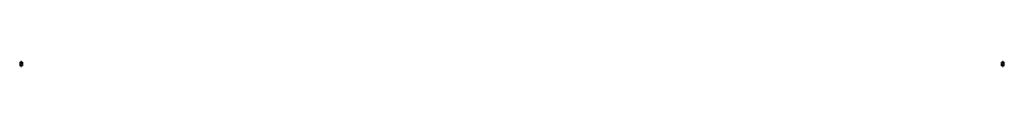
# Model space of a CAD drawing. Extents: x -620 to 3480, y 62 to 1112.
# Tile 288 of 288: x 1922 to 3480, y 298 to 308. Entities that reach past the tile are written whole.
import ezdxf

# ---------------------------------------------------------------- set-up
doc = ezdxf.new("R2010")
doc.units = 0
doc.layers.get('0').update_dxf_attribs({"lineweight": 13})
doc.layers.add('iwb_Plankopf_Nordpfeil_20-82 Grad', color=3, linetype='Continuous', lineweight=18, true_color=0x00ff00)

# ---------------------------------------------------------------- blocks, each defined once
blk = doc.blocks.new('Nordpfeil-A06GA2HL8I')
at = {"color": 0, "lineweight": -2}
for p, q in [((1922.5, 306.2), (1922.5, 300.2)), ((1923.7, 306.2), (1922.5, 306.2)), ((1922.5, 300.2), (1923.7, 300.2)), ((1923.7, 306.2), (1926.1, 302.2)), ((1923.7, 300.2), (1923.7, 304.2)), ((1926.1, 300.2), (1923.7, 304.2)), ((1924.9, 308), (1924.4, 307.1)), ((1924.4, 307.1), (1925.4, 307.1)), ((1924.9, 308), (1925.4, 307.1)), ((1924.9, 307.1), (1924.9, 298.4)), ((1927.3, 306.2), (1926.1, 306.2)), ((1926.1, 302.2), (1926.1, 306.2)), ((1927.3, 300.2), (1926.1, 300.2)), ((1927.3, 300.2), (1927.3, 306.2))]:
    blk.add_line(p, q, dxfattribs=at)
blk = doc.blocks.new('Nordpfeil-A06GA2HN8I')
at = {"color": 0, "lineweight": -2}
for p, q in [((3474.9, 306.2), (3474.9, 300.2)), ((3476.1, 306.2), (3474.9, 306.2)), ((3474.9, 300.2), (3476.1, 300.2)), ((3476.1, 306.2), (3478.5, 302.2)), ((3476.1, 300.2), (3476.1, 304.2)), ((3478.5, 300.2), (3476.1, 304.2)), ((3477.3, 308), (3476.8, 307.1)), ((3476.8, 307.1), (3477.9, 307.1)), ((3477.3, 308), (3477.9, 307.1)), ((3477.3, 307.1), (3477.3, 298.4)), ((3479.7, 306.2), (3478.5, 306.2)), ((3478.5, 302.2), (3478.5, 306.2)), ((3479.7, 300.2), (3478.5, 300.2)), ((3479.7, 300.2), (3479.7, 306.2))]:
    blk.add_line(p, q, dxfattribs=at)

msp = doc.modelspace()

# ---------------------------------------------------------------- block references
at = {"layer": 'iwb_Plankopf_Nordpfeil_20-82 Grad', "ltscale": 0.18}
for name in ['Nordpfeil-A06GA2HL8I', 'Nordpfeil-A06GA2HN8I']:
    msp.add_blockref(name, (0, 0), dxfattribs=at)

doc.saveas('drawing.dxf')
